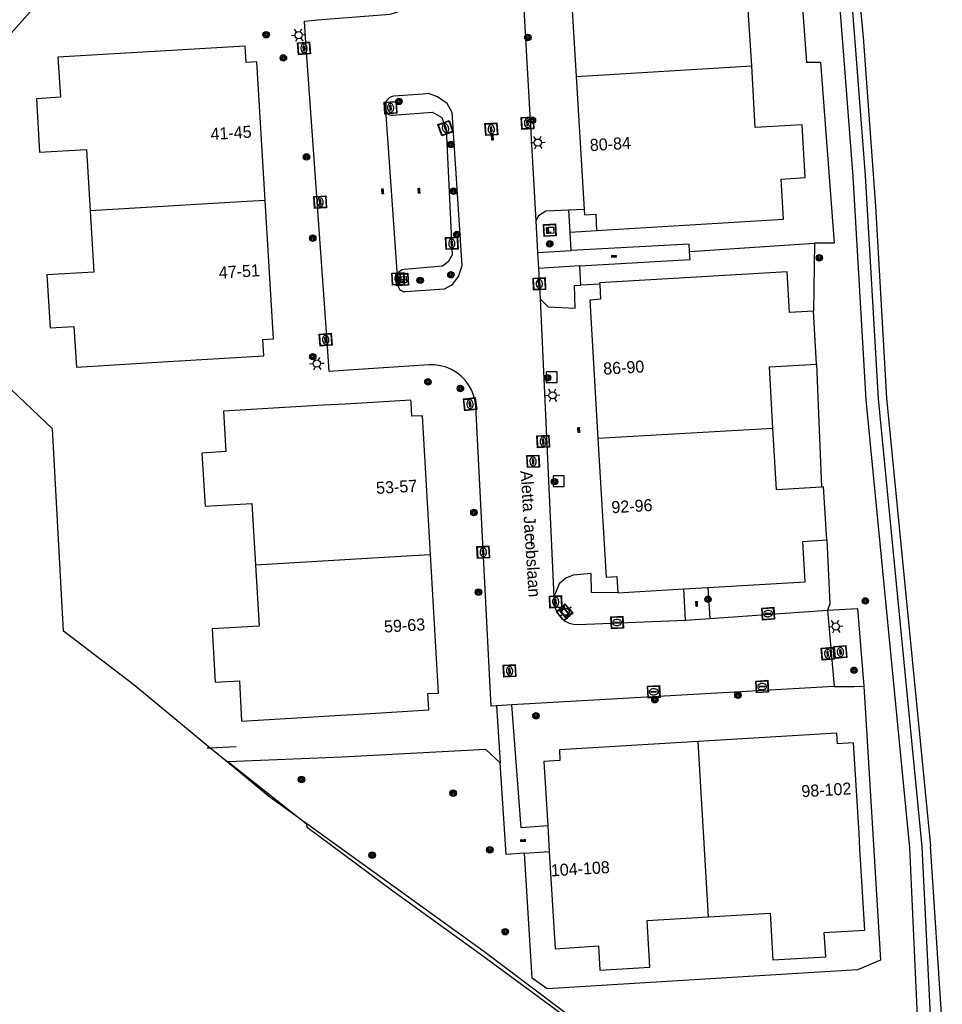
# Model space of a CAD drawing. Header units: metres. Extents: x 93870 to 95789, y 463036 to 464040.
# Tile 311 of 344: x 95661 to 95738, y 463282 to 463364. Entities that reach past the tile are written whole.
import ezdxf
from ezdxf.enums import TextEntityAlignment as Align

# ---------------------------------------------------------------- set-up
doc = ezdxf.new("R2010")
doc.units = ezdxf.units.M
doc.header["$LTSCALE"] = 25.4
for name, color, linetype in [('B_BEBOUWINGSGRENS_0', 1, 'Continuous'), ('B_TUSSENMUUR_0', 7, 'Continuous'), ('G_GRENS_ALGEMEEN_0', 7, 'Continuous'), ('Q_BOOM_0', 3, 'Continuous'), ('Q_BRANDKRAAN_0', 5, 'Continuous'), ('Q_CAI-KAST_0', 10, 'Continuous'), ('Q_ELEKTRAKAST_0', 7, 'Continuous'), ('Q_INSPECTIE_OF_RIOOLPUT_0', 253, 'Continuous'), ('Q_KOLK_0', 254, 'Continuous'), ('Q_LICHTMAST_0', 2, 'Continuous'), ('Q_STRAATNAAMBORD_0', 7, 'Continuous'), ('S_GBKN_SYMBOOL_OV_GROOT_0', 7, 'Continuous'), ('T_CULTUURGRENS_0', 76, 'Continuous'), ('T_HAAG_0', 87, 'Continuous'), ('T_HEK_0', 57, 'Continuous'), ('T_HEK_LIJN_0', 6, 'Continuous'), ('T_WALBESCHERMING_0', 45, 'Continuous'), ('V_WEGGRENS_0', 7, 'Continuous'), ('W_WALBESCHERMING_LIJN_0', 45, 'Continuous'), ('W_WATERGRENS_0', 5, 'Continuous'), ('Z_GBKN_HUISNUMMER_0', 252, 'Continuous'), ('Z_STRAATNAAM_0', 252, 'Continuous')]:
    doc.layers.add(name, color=color, linetype=linetype)

# ---------------------------------------------------------------- blocks, each defined once
blk = doc.blocks.new('Q_STRAATNAAMBORD')
for points in [[(-0.5, 0.5), (0.5, 0.5), (0.5, -0.5), (-0.5, -0.5)], [(-0.369, 0.22), (0.358, 0.22), (0.358, -0.214), (-0.369, -0.214)]]:
    blk.add_lwpolyline(points, close=True)
for points in [[(-0.442, 0.464), (0.438, 0.464, -0.414214), (0.459, 0.442), (0.459, -0.437, -0.414214), (0.438, -0.459), (-0.442, -0.459, -0.414214), (-0.463, -0.437), (-0.463, 0.442), (-0.463, 0.444), (-0.463, 0.446), (-0.463, 0.448), (-0.462, 0.45), (-0.461, 0.451), (-0.46, 0.453), (-0.459, 0.455), (-0.458, 0.456), (-0.457, 0.457), (-0.456, 0.459), (-0.454, 0.46), (-0.453, 0.461), (-0.451, 0.462), (-0.449, 0.462), (-0.447, 0.463), (-0.446, 0.463), (-0.444, 0.464), (-0.442, 0.464)], [(-0.287, 0.16), (0.281, 0.16, -0.414214), (0.303, 0.139), (0.303, -0.134, -0.414214), (0.281, -0.156), (-0.287, -0.156, -0.414214), (-0.308, -0.134), (-0.308, 0.139), (-0.308, 0.14), (-0.308, 0.142), (-0.307, 0.144), (-0.307, 0.146), (-0.306, 0.148), (-0.305, 0.149), (-0.304, 0.151), (-0.303, 0.152), (-0.302, 0.154), (-0.3, 0.155), (-0.299, 0.156), (-0.297, 0.157), (-0.296, 0.158), (-0.294, 0.159), (-0.292, 0.159), (-0.29, 0.16), (-0.288, 0.16), (-0.287, 0.16)]]:
    blk.add_lwpolyline(points, format="xyb")
blk = doc.blocks.new('Q_ELEKTRAKAST')
for points in [[(-0.5, 0.5), (0.5, 0.5), (0.5, -0.5), (-0.5, -0.5)], [(-0.262, 0.264), (0.25, 0.264), (0.25, 0.187), (-0.262, 0.187)], [(-0.262, 0.107), (0.25, 0.107), (0.25, -0.332), (-0.262, -0.332)]]:
    blk.add_lwpolyline(points, close=True)
blk.add_lwpolyline([(-0.442, 0.464), (0.438, 0.464, -0.414214), (0.459, 0.442), (0.459, -0.437, -0.414214), (0.438, -0.459), (-0.442, -0.459, -0.414214), (-0.463, -0.437), (-0.463, 0.442), (-0.463, 0.444), (-0.463, 0.446), (-0.463, 0.448), (-0.462, 0.45), (-0.461, 0.451), (-0.46, 0.453), (-0.459, 0.455), (-0.458, 0.456), (-0.457, 0.457), (-0.456, 0.459), (-0.454, 0.46), (-0.453, 0.461), (-0.451, 0.462), (-0.449, 0.462), (-0.447, 0.463), (-0.446, 0.463), (-0.444, 0.464), (-0.442, 0.464)], format="xyb")
blk.add_lwpolyline([(-0.177, 0.001, -1), (-0.177, -0.069, -1)], format="xyb", close=True)
blk.add_lwpolyline([(0.044, 0.088), (-0.056, -0.112), (0.044, -0.112), (-0.056, -0.312)])
blk = doc.blocks.new('Q_CAI-KAST')
for points in [[(-0.5, 0.5), (0.5, 0.5), (0.5, -0.5), (-0.5, -0.5)], [(-0.262, 0.264), (0.25, 0.264), (0.25, 0.187), (-0.262, 0.187)], [(-0.262, 0.107), (0.25, 0.107), (0.25, -0.332), (-0.262, -0.332)]]:
    blk.add_lwpolyline(points, close=True)
blk.add_lwpolyline([(-0.442, 0.464), (0.438, 0.464, -0.414214), (0.459, 0.442), (0.459, -0.437, -0.414214), (0.438, -0.459), (-0.442, -0.459, -0.414214), (-0.463, -0.437), (-0.463, 0.442), (-0.463, 0.444), (-0.463, 0.446), (-0.463, 0.448), (-0.462, 0.45), (-0.461, 0.451), (-0.46, 0.453), (-0.459, 0.455), (-0.458, 0.456), (-0.457, 0.457), (-0.456, 0.459), (-0.454, 0.46), (-0.453, 0.461), (-0.451, 0.462), (-0.449, 0.462), (-0.447, 0.463), (-0.446, 0.463), (-0.444, 0.464), (-0.442, 0.464)], format="xyb")
blk.add_circle((-0.177, -0.034), 0.0354)
blk = doc.blocks.new('Q_LICHTMAST')
for points in [[(-0.26, 0.15), (-0.52, 0.3)], [(0, 0.3), (0, 0.6)], [(0.26, 0.15), (0.52, 0.3)], [(-0.26, -0.15), (-0.52, -0.3)], [(0, -0.3), (0, -0.6)], [(0.26, -0.15), (0.52, -0.3)]]:
    blk.add_lwpolyline(points)
blk.add_circle((0, 0), 0.3)
blk = doc.blocks.new('Q_KOLK')
blk.add_lwpolyline([(-0.5, 0.5), (0.5, 0.5), (0.5, -0.5), (-0.5, -0.5)], close=True)
for points in [[(-0.442, 0.464), (0.438, 0.464, -0.414214), (0.459, 0.442), (0.459, -0.437, -0.414214), (0.438, -0.459), (-0.442, -0.459, -0.414214), (-0.463, -0.437), (-0.463, 0.442, -0.414214), (-0.442, 0.464)], [(-0.345, 0.105, 0.380426), (-0.276, -0.18)], [(-0.008, 0.266, 0.240218), (-0.345, 0.105)], [(-0.194, 0.045, 0.853344), (-0.194, -0.032)], [(0.331, 0.111, 0.240191), (-0.008, 0.266)], [(0.185, -0.032, 0.849746), (0.185, 0.045)], [(0.267, -0.176, 0.380426), (0.331, 0.111)], [(-0.276, -0.18, 0.148452), (0.012, -0.257)], [(0.012, -0.257, 0.131742), (0.267, -0.176)]]:
    blk.add_lwpolyline(points, format="xyb")
for points in [[(-0.194, 0.045), (0.185, 0.045)], [(0.185, -0.032), (-0.194, -0.032)]]:
    blk.add_lwpolyline(points)
blk = doc.blocks.new('Q_INSPECTIE_OF_RIOOLPUT')
blk.add_lwpolyline([(-0.5, 0.5), (0.5, 0.5), (0.5, -0.5), (-0.5, -0.5)], close=True)
for points in [[(-0.442, 0.464), (0.438, 0.464, -0.414214), (0.459, 0.442), (0.459, -0.437, -0.414214), (0.438, -0.459), (-0.442, -0.459, -0.414214), (-0.463, -0.437), (-0.463, 0.442), (-0.463, 0.444), (-0.463, 0.446), (-0.463, 0.448), (-0.462, 0.45), (-0.461, 0.451), (-0.46, 0.453), (-0.459, 0.455), (-0.458, 0.456), (-0.457, 0.457), (-0.456, 0.459), (-0.454, 0.46), (-0.453, 0.461), (-0.451, 0.462), (-0.449, 0.462), (-0.447, 0.463), (-0.446, 0.463), (-0.444, 0.464), (-0.442, 0.464)], [(-0.345, 0.105, 0.380426), (-0.276, -0.18)], [(-0.008, 0.266, 0.240218), (-0.345, 0.105)], [(-0.194, 0.045, 0.853344), (-0.194, -0.032)], [(0.331, 0.111, 0.240191), (-0.008, 0.266)], [(0.185, -0.032, 0.849746), (0.185, 0.045)], [(0.267, -0.176, 0.380426), (0.331, 0.111)], [(-0.276, -0.18, 0.148452), (0.012, -0.257)], [(0.012, -0.257, 0.131742), (0.267, -0.176)]]:
    blk.add_lwpolyline(points, format="xyb")
for points in [[(-0.194, 0.045), (0.185, 0.045)], [(0.185, -0.032), (-0.194, -0.032)]]:
    blk.add_lwpolyline(points)
blk = doc.blocks.new('Q_BRANDKRAAN')
blk.add_lwpolyline([(-0.5, 0.5), (0.5, 0.5), (0.5, -0.5), (-0.5, -0.5)], close=True)
for points in [[(-0.442, 0.464), (0.438, 0.464, -0.414214), (0.459, 0.442), (0.459, -0.437, -0.414214), (0.438, -0.459), (-0.442, -0.459, -0.414214), (-0.463, -0.437), (-0.463, 0.442), (-0.463, 0.444), (-0.463, 0.446), (-0.463, 0.448), (-0.462, 0.45), (-0.461, 0.451), (-0.46, 0.453), (-0.459, 0.455), (-0.458, 0.456), (-0.457, 0.457), (-0.456, 0.459), (-0.454, 0.46), (-0.453, 0.461), (-0.451, 0.462), (-0.449, 0.462), (-0.447, 0.463), (-0.446, 0.463), (-0.444, 0.464), (-0.442, 0.464)], [(-0.345, 0.105, 0.380426), (-0.276, -0.18)], [(-0.008, 0.266, 0.240218), (-0.345, 0.105)], [(-0.194, 0.045, 0.853344), (-0.194, -0.032)], [(0.331, 0.111, 0.240191), (-0.008, 0.266)], [(0.185, -0.032, 0.849746), (0.185, 0.045)], [(0.267, -0.176, 0.380426), (0.331, 0.111)], [(-0.276, -0.18, 0.148452), (0.012, -0.257)], [(0.012, -0.257, 0.131742), (0.267, -0.176)]]:
    blk.add_lwpolyline(points, format="xyb")
for points in [[(-0.194, 0.045), (0.185, 0.045)], [(0.185, -0.032), (-0.194, -0.032)]]:
    blk.add_lwpolyline(points)
blk = doc.blocks.new('Q_BOOM')
for radius in [0.27, 0.18, 0.09]:
    blk.add_circle((0, 0), radius)
blk = doc.blocks.new('S_GBKN_SYMBOOL_OV_GROOT')
for points in [[(-0.21875, 0.0625), (0.21875, 0.0625)], [(-0.21875, 0), (0.21875, 0)], [(-0.1875, 0.0625), (-0.1875, 0)], [(-0.125, 0.09375), (-0.125, 0.0625)], [(-0.125, 0), (-0.125, -0.0625)], [(-0.0625, 0.0625), (-0.0625, 0)], [(0, 0.09375), (0, 0.0625)], [(0, 0), (0, -0.0625)], [(0.0625, 0.0625), (0.0625, 0)], [(0.125, 0.09375), (0.125, 0.0625)], [(0.125, 0), (0.125, -0.0625)], [(0.1875, 0.0625), (0.1875, 0)], [(-0.21875, -0.0625), (0.21875, -0.0625)], [(-0.1875, -0.0625), (-0.1875, -0.09375)], [(-0.0625, -0.0625), (-0.0625, -0.09375)], [(0.0625, -0.0625), (0.0625, -0.09375)], [(0.1875, -0.0625), (0.1875, -0.09375)]]:
    blk.add_lwpolyline(points)

msp = doc.modelspace()

# ---------------------------------------------------------------- linework, layer by layer
at = {"layer": 'B_BEBOUWINGSGRENS_0'}
for p, q in [((95681.45, 463348.82), (95680.75, 463360.36)), ((95707.34, 463359.14), (95708.003, 463348.057)), ((95727.33, 463335.19), (95727.1, 463339.6)), ((95695.22, 463319.36), (95694.55, 463330.9)), ((95710.8, 463316.16), (95716.29, 463316.48)), ((95716.29, 463316.48), (95718.31, 463316.598)), ((95704.971, 463296.753), (95705.097, 463294.643))]:
    msp.add_line(p, q, dxfattribs=at)
for points in [[(95721.95, 463360.02), (95721.64, 463365.11), (95725.53, 463365.35), (95725.29, 463369.75), (95723.27, 463369.62), (95723.07, 463373.01), (95707.46, 463372.08), (95707.54, 463370.71), (95706.65, 463370.66), (95707.34, 463359.14)], [(95680.75, 463360.36), (95679.87, 463360.31), (95679.79, 463361.67), (95664.2, 463360.75), (95664.4, 463357.41), (95662.4, 463357.29), (95662.67, 463352.84), (95666.57, 463353.07), (95666.87, 463347.96)], [(95709.04, 463346.31), (95724.59, 463347.25), (95724.39, 463350.6), (95726.41, 463350.72), (95726.14, 463355.12), (95722.25, 463354.89), (95721.95, 463360.02)], [(95666.87, 463347.96), (95667.18, 463342.85), (95663.28, 463342.62), (95663.54, 463338.21), (95665.52, 463338.33), (95665.73, 463334.95), (95673.363, 463335.405), (95681.33, 463335.88), (95681.24, 463337.24), (95682.14, 463337.29), (95681.45, 463348.82)], [(95708.003, 463348.057), (95708.03, 463347.61), (95708.96, 463347.67), (95709.04, 463346.31)], [(95727.1, 463339.6), (95725.09, 463339.49), (95724.89, 463342.88), (95709.29, 463341.95), (95709.296, 463341.84)], [(95709.296, 463341.84), (95709.37, 463340.59), (95708.46, 463340.53), (95709.14, 463329)], [(95723.72, 463329.85), (95723.42, 463334.96), (95727.33, 463335.19)], [(95694.55, 463330.9), (95693.66, 463330.85), (95693.593, 463331.988), (95693.58, 463332.2), (95688.142, 463331.876), (95686.298, 463331.766), (95677.98, 463331.27), (95678.18, 463327.91), (95676.18, 463327.79), (95676.44, 463323.37), (95680.34, 463323.6), (95680.64, 463318.49)], [(95727.76, 463324.96), (95724.02, 463324.74), (95723.72, 463329.85)], [(95709.14, 463329), (95709.82, 463317.46), (95710.72, 463317.51), (95710.8, 463316.16)], [(95728.19, 463320.56), (95727.93, 463324.97), (95727.76, 463324.96)], [(95718.31, 463316.598), (95726.39, 463317.07), (95726.2, 463320.44), (95728.19, 463320.56)], [(95680.64, 463318.49), (95680.94, 463313.38), (95677.03, 463313.15), (95677.29, 463308.73), (95679.3, 463308.84), (95679.49, 463305.47), (95687.741, 463305.973), (95689.745, 463306.096), (95695.06, 463306.42), (95694.98, 463307.77), (95695.88, 463307.82), (95695.22, 463319.36)], [(95730.883, 463296.16), (95730.43, 463303.67), (95729.08, 463303.59), (95729.03, 463304.47), (95717.49, 463303.79)], [(95717.49, 463303.79), (95705.94, 463303.1), (95705.99, 463302.21), (95704.65, 463302.13), (95704.971, 463296.753)], [(95718.36, 463289.2), (95723.48, 463289.51), (95723.71, 463285.61), (95728.11, 463285.87), (95727.99, 463287.89), (95731.37, 463288.09), (95730.962, 463294.848), (95730.883, 463296.16)], [(95705.097, 463294.643), (95705.58, 463286.54), (95709.193, 463286.781), (95709.312, 463284.755), (95713.48, 463285), (95713.25, 463288.89), (95718.36, 463289.2)]]:
    msp.add_lwpolyline(points, dxfattribs=at)
at = {"layer": 'B_TUSSENMUUR_0'}
for p, q in [((95707.34, 463359.14), (95721.95, 463360.02)), ((95723.72, 463329.85), (95709.14, 463329)), ((95718.36, 463289.2), (95717.49, 463303.79))]:
    msp.add_line(p, q, dxfattribs=at)
for points in [[(95681.45, 463348.82), (95679.453, 463348.702), (95666.87, 463347.96)], [(95680.64, 463318.49), (95693.224, 463319.241), (95695.22, 463319.36)]]:
    msp.add_lwpolyline(points, dxfattribs=at)
at = {"layer": 'G_GRENS_ALGEMEEN_0'}
for p, q in [((95708.003, 463348.057), (95706.72, 463348.01)), ((95706.831, 463346.176), (95706.72, 463348.01)), ((95706.831, 463346.176), (95709.04, 463346.31)), ((95706.917, 463344.642), (95706.831, 463346.176)), ((95704.125, 463344.486), (95706.917, 463344.642)), ((95707.641, 463343.378), (95704.202, 463343.16)), ((95707.73, 463341.757), (95707.641, 463343.378)), ((95709.296, 463341.84), (95707.73, 463341.757)), ((95716.445, 463313.897), (95716.29, 463316.48)), ((95718.31, 463316.598), (95718.45, 463314.035)), ((95700.71, 463306.765), (95701.017, 463302.014)), ((95678.34, 463302.087), (95678.277, 463302.084)), ((95703.048, 463294.493), (95705.097, 463294.643))]:
    msp.add_line(p, q, dxfattribs=at)
for points in [[(95706.72, 463348.01), (95704.81, 463347.94), (95704.21, 463347.54), (95703.973, 463347.133)], [(95716.779, 463344.574), (95716.74, 463345.19), (95706.917, 463344.642)], [(95707.641, 463343.378), (95716.82, 463343.91), (95716.779, 463344.574)], [(95704.327, 463340.633), (95705, 463339.96), (95707.25, 463339.86), (95707.21, 463341.73), (95707.73, 463341.757)], [(95704.844, 463334.553), (95704.851, 463333.653), (95705.762, 463333.661), (95705.755, 463334.56), (95704.844, 463334.553)], [(95705.424, 463325.895), (95705.432, 463324.996), (95706.343, 463325.003), (95706.336, 463325.903), (95705.424, 463325.895)], [(95710.8, 463316.16), (95708.61, 463316.2), (95708.58, 463317.77), (95707.08, 463317.64), (95706.47, 463317.39), (95705.93, 463316.91), (95705.487, 463315.827)], [(95731.288, 463308.386), (95732.668, 463285.58), (95730.762, 463284.788), (95704.92, 463283.19), (95703.678, 463284.097), (95703.048, 463294.493)], [(95728.82, 463308.36), (95730.469, 463308.377), (95731.288, 463308.386)], [(95704.971, 463296.753), (95702.75, 463296.59), (95701.989, 463306.838)], [(95701.017, 463302.014), (95699.81, 463303.13), (95687.85, 463302.48), (95678.34, 463302.087)], [(95703.048, 463294.493), (95701.51, 463294.38), (95701.017, 463302.014)]]:
    msp.add_lwpolyline(points, dxfattribs=at)
at = {"layer": 'T_CULTUURGRENS_0'}
for p, q in [((95691.5, 463356.393), (95691.503, 463356.343)), ((95727.17, 463345.26), (95727.1, 463339.6)), ((95727.33, 463335.19), (95727.76, 463324.96)), ((95728.46, 463315.25), (95728.26, 463314.71))]:
    msp.add_line(p, q, dxfattribs=at)
for points in [[(95725.4, 463375.342), (95726.5, 463360.34), (95727.67, 463360.33), (95728.81, 463345.25), (95727.17, 463345.26)], [(95694.587, 463357.677), (95692.14, 463357.499), (95691.923, 463357.449), (95691.733, 463357.334), (95691.587, 463357.166), (95691.5, 463356.962), (95691.48, 463356.74), (95691.5, 463356.393)], [(95697.54, 463342.48), (95697.86, 463343.41), (95697.02, 463356.14), (95696.6, 463356.89), (95695.8, 463357.45), (95695.04, 463357.71), (95694.587, 463357.677)], [(95691.503, 463356.343), (95691.55, 463356.199), (95691.638, 463356.076), (95691.757, 463355.983), (95691.899, 463355.93), (95692.05, 463355.92), (95695.39, 463356.18), (95696.16, 463355.72), (95696.51, 463354.75), (95697.02, 463344.3), (95696.68, 463343.71), (95696.22, 463343.34), (95693.02, 463343.069), (95692.852, 463343.036), (95692.701, 463342.956), (95692.579, 463342.836), (95692.496, 463342.686), (95692.459, 463342.519)], [(95692.459, 463342.519), (95692.5, 463341.77), (95692.541, 463341.593), (95692.634, 463341.437), (95692.772, 463341.317), (95692.939, 463341.246), (95693.12, 463341.23), (95696.38, 463341.46), (95697.05, 463341.82), (95697.54, 463342.48)], [(95728.26, 463314.71), (95730.764, 463314.851), (95731.288, 463308.386)]]:
    msp.add_lwpolyline(points, dxfattribs=at)
at = {"layer": 'T_HAAG_0'}
msp.add_line((95716.779, 463344.574), (95727.17, 463345.26), dxfattribs=at)
at = {"layer": 'T_HEK_0'}
msp.add_line((95728.19, 463320.56), (95728.46, 463315.25), dxfattribs=at)
at = {"layer": 'T_HEK_LIJN_0'}
for p, q in [((95676.62, 463303.26), (95676.845, 463303.271)), ((95676.845, 463303.271), (95679.02, 463303.38))]:
    msp.add_line(p, q, dxfattribs=at)
at = {"layer": 'T_WALBESCHERMING_0'}
msp.add_line((95678.277, 463302.084), (95676.845, 463303.271), dxfattribs=at)
for points in [[(95664.65, 463312.98), (95663.74, 463329.82), (95659.75, 463333.6), (95658.03, 463360.21), (95662.1, 463364.77), (95667.472, 463364.883), (95666.43, 463383.49), (95668.452, 463391.952), (95668.872, 463393.807)], [(95676.845, 463303.271), (95670.528, 463308.509), (95664.65, 463312.98)]]:
    msp.add_lwpolyline(points, dxfattribs=at)
at = {"layer": 'V_WEGGRENS_0'}
for p, q in [((95702.67, 463370.11), (95703.973, 463347.133)), ((95692.459, 463342.519), (95691.503, 463356.343)), ((95703.973, 463347.133), (95704.125, 463344.486)), ((95704.125, 463344.486), (95704.202, 463343.16)), ((95704.202, 463343.16), (95704.327, 463340.633)), ((95704.327, 463340.633), (95705.487, 463315.827)), ((95718.45, 463314.035), (95728.26, 463314.71)), ((95728.26, 463314.71), (95728.82, 463308.36)), ((95716.445, 463313.897), (95718.45, 463314.035)), ((95728.82, 463308.36), (95701.989, 463306.838)), ((95701.989, 463306.838), (95700.71, 463306.765))]:
    msp.add_line(p, q, dxfattribs=at)
for points in [[(95735.757, 463280.9), (95735.105, 463294.949), (95731.465, 463332.224), (95730.382, 463350.818), (95729.229, 463365.934), (95727.928, 463378.022), (95726.63, 463387.846), (95725.086, 463397.526), (95723.897, 463404.219), (95721.513, 463415.917), (95718.192, 463430.138)], [(95719.163, 463430.376), (95722.49, 463416.131), (95724.879, 463404.406), (95726.072, 463397.692), (95727.62, 463387.99), (95728.921, 463378.141), (95730.225, 463366.026), (95731.38, 463350.885), (95732.462, 463332.302), (95736.103, 463295.022), (95736.879, 463279.278), (95736.776, 463277.39), (95736.466, 463276.131), (95735.632, 463274.133), (95735.089, 463273.194), (95734.118, 463272.084), (95732.705, 463271.003), (95731.144, 463270.239), (95729.394, 463269.805)], [(95697.748, 463334.21), (95697.366, 463334.507), (95696.948, 463334.751), (95696.501, 463334.938), (95696.034, 463335.065), (95695.554, 463335.129), (95695.07, 463335.13), (95687.958, 463334.667), (95686.77, 463334.59), (95686.597, 463337.08), (95684.817, 463362.371), (95684.72, 463363.75), (95685.805, 463363.838), (95691.85, 463364.33), (95692.82, 463364.62), (95693.28, 463365.04), (95693.6, 463365.69)], [(95700.71, 463306.765), (95700.27, 463306.74), (95700.189, 463308.31), (95698.98, 463331.66), (95698.922, 463332.141), (95698.801, 463332.609), (95698.619, 463333.058), (95698.38, 463333.479), (95698.088, 463333.866), (95697.748, 463334.21)], [(95705.487, 463315.827), (95705.51, 463315.34), (95705.567, 463314.974), (95705.693, 463314.625), (95705.883, 463314.307), (95706.131, 463314.032), (95706.428, 463313.809), (95706.762, 463313.648), (95707.12, 463313.554), (95707.49, 463313.53), (95716.445, 463313.897)]]:
    msp.add_lwpolyline(points, dxfattribs=at)
at = {"layer": 'W_WALBESCHERMING_LIJN_0'}
for p, q in [((95678.34, 463302.087), (95678.339, 463302.087)), ((95684.222, 463297.427), (95678.34, 463302.087)), ((95737.815, 463280.265), (95736.819, 463295.079))]:
    msp.add_line(p, q, dxfattribs=at)
for points in [[(95718.616, 463435.435), (95721.624, 463423.093), (95724.41, 463410.463), (95725.567, 463404.534), (95726.863, 463397.193), (95728.799, 463384.744), (95730.175, 463373.482), (95731.233, 463362.421), (95732.256, 463348.338), (95733.16, 463332.353), (95736.819, 463295.079)], [(95714.603, 463275.307), (95713.908, 463275.176), (95707.655, 463279.971), (95699.35, 463286.077), (95692.083, 463291.341), (95684.939, 463296.631), (95684.915, 463296.878), (95684.222, 463297.427)]]:
    msp.add_lwpolyline(points, dxfattribs=at)
at = {"layer": 'W_WATERGRENS_0'}
for p, q in [((95681.724, 463299.226), (95678.277, 463302.084)), ((95684.222, 463297.427), (95681.724, 463299.226))]:
    msp.add_line(p, q, dxfattribs=at)
msp.add_lwpolyline([(95714.603, 463275.307), (95714.273, 463275.281), (95699.651, 463286.315), (95684.222, 463297.427)], dxfattribs=at)
at = {"layer": 'Z_STRAATNAAM_0'}
msp.add_line((95703.564, 463321.068), (95703.63, 463320.07), dxfattribs=at)

# ---------------------------------------------------------------- block references
at = {"layer": 'Q_BOOM_0'}
for p, rotation in [((95681.527, 463362.613), 3.377232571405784), ((95703.324, 463362.383), 93.24570334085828), ((95682.961, 463360.677), 94.02588237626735), ((95692.587, 463357.067), 4.160489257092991), ((95703.692, 463355.49), 93.24570334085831), ((95696.906, 463353.483), 93.77523834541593), ((95684.891, 463352.436), 94.02588237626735), ((95697.119, 463349.587), 93.77523834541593), ((95697.415, 463345.979), 93.77523834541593), ((95685.405, 463345.677), 94.02588237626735), ((95705.132, 463345.199), 3.198014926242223), ((95727.578, 463344.043), 89.29143107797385), ((95696.914, 463342.636), 53.4089117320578), ((95694.352, 463342.169), 4.035653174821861), ((95685.405, 463335.816), 93.97440426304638), ((95695.001, 463333.713), 3.724770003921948), ((95704.947, 463334.059), 90.44562485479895), ((95697.696, 463333.169), 127.0353552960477), ((95705.527, 463325.412), 90.50984887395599), ((95698.827, 463322.842), 92.96397407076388), ((95699.204, 463316.209), 92.96397407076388), ((95718.31, 463315.623), 93.12658817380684), ((95731.408, 463315.484), 3.222916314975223), ((95730.464, 463309.711), 94.63379769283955), ((95720.802, 463307.639), 3.246648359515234), ((95713.893, 463307.262), 3.246648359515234), ((95703.99, 463305.929), 3.246648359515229), ((95684.469, 463300.616), 2.368766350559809), ((95697.097, 463299.484), 3.110840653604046), ((95690.353, 463294.325), 144.2386200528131), ((95700.15, 463294.774), 93.6950025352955), ((95701.433, 463287.952), 93.46789646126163)]:
    msp.add_blockref('Q_BOOM', p, dxfattribs=dict(at, rotation=rotation))
at = {"layer": 'Q_BRANDKRAAN_0', "rotation": 92.67736520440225}
msp.add_blockref('Q_BRANDKRAAN', (95703.752, 463327.101), dxfattribs=at)
at = {"layer": 'Q_CAI-KAST_0', "rotation": 93.28651488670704}
msp.add_blockref('Q_CAI-KAST', (95705.144, 463346.339), dxfattribs=at)
at = {"layer": 'Q_ELEKTRAKAST_0', "rotation": 93.13322408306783}
msp.add_blockref('Q_ELEKTRAKAST', (95692.858, 463342.231), dxfattribs=at)
at = {"layer": 'Q_INSPECTIE_OF_RIOOLPUT_0'}
for p, rotation in [((95700.27, 463354.749), 93.77523834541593), ((95729.339, 463311.241), 95.03981774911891), ((95728.278, 463311.098), 95.03981774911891), ((95701.797, 463309.668), 92.96397407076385)]:
    msp.add_blockref('Q_INSPECTIE_OF_RIOOLPUT', p, dxfattribs=dict(at, rotation=rotation))
at = {"layer": 'Q_KOLK_0'}
for p, rotation in [((95684.682, 463361.481), 94.02588237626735), ((95691.89, 463356.54), 93.29870086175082), ((95696.459, 463354.838), 109.8406980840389), ((95703.288, 463355.263), 93.24570334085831), ((95686.03, 463348.68), 94.02588237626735), ((95696.991, 463345.251), 92.79403647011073), ((95692.515, 463342.294), 93.13322408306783), ((95704.268, 463341.883), 92.83187160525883), ((95686.486, 463337.23), 94.02588237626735), ((95698.502, 463331.862), 96.8756507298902), ((95704.596, 463328.756), 92.67736520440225), ((95699.606, 463319.536), 92.96397407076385), ((95705.633, 463315.414), 92.70395166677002), ((95723.317, 463314.428), 3.936166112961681), ((95710.745, 463313.687), 2.346821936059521), ((95722.82, 463308.35), 3.246648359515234), ((95713.798, 463307.916), 3.246648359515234)]:
    msp.add_blockref('Q_KOLK', p, dxfattribs=dict(at, rotation=rotation))
at = {"layer": 'Q_LICHTMAST_0'}
for p, rotation in [((95684.235, 463362.575), 94.02360518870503), ((95704.146, 463353.631), 93.24570334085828), ((95685.748, 463335.242), 93.97440426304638), ((95705.372, 463332.598), 92.67736520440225), ((95706.461, 463314.589), 132.0447152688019), ((95728.941, 463313.353), 95.03981774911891)]:
    msp.add_blockref('Q_LICHTMAST', p, dxfattribs=dict(at, rotation=rotation))
at = {"layer": 'Q_STRAATNAAMBORD_0', "rotation": 132.0447152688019}
msp.add_blockref('Q_STRAATNAAMBORD', (95706.369, 463314.529), dxfattribs=at)
at = {"layer": 'S_GBKN_SYMBOOL_OV_GROOT_0'}
for p, rotation in [((95700.369, 463354.061), 93.77523834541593), ((95691.234, 463349.58), 93.95599653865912), ((95694.261, 463349.633), 93.95599653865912), ((95710.473, 463344.175), 3.317059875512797), ((95707.564, 463329.715), 93.3751996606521), ((95717.37, 463315.252), 93.43407240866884), ((95702.904, 463295.542), 4.202087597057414)]:
    msp.add_blockref('S_GBKN_SYMBOOL_OV_GROOT', p, dxfattribs=dict(at, rotation=rotation))

# ---------------------------------------------------------------- texts
at = {"layer": 'Z_GBKN_HUISNUMMER_0', "linetype": 'Continuous'}
for s, rotation, p in [('41-45', 3.5, (95678.605, 463354.439)), ('80-84', 3.4, (95710.181, 463353.524)), ('47-51', 3.4, (95679.299, 463342.906)), ('86-90', 3.4, (95711.296, 463334.912)), ('53-57', 3.3, (95692.389, 463324.985)), ('92-96', 3.4, (95711.976, 463323.377)), ('59-63', 3.3, (95693.054, 463313.447)), ('98-102', 3.4, (95728.161, 463299.764)), ('104-108', 3.4, (95707.68, 463293.198))]:
    msp.add_text(s, height=1, rotation=rotation, dxfattribs=at).set_placement(p, align=Align.MIDDLE)
at = {"layer": 'Z_STRAATNAAM_0', "linetype": 'Continuous'}
msp.add_text('Aletta Jacobslaan', height=1, rotation=273.78359, dxfattribs=at).set_placement((95703.564, 463321.068), align=Align.MIDDLE)

doc.saveas('drawing.dxf')
